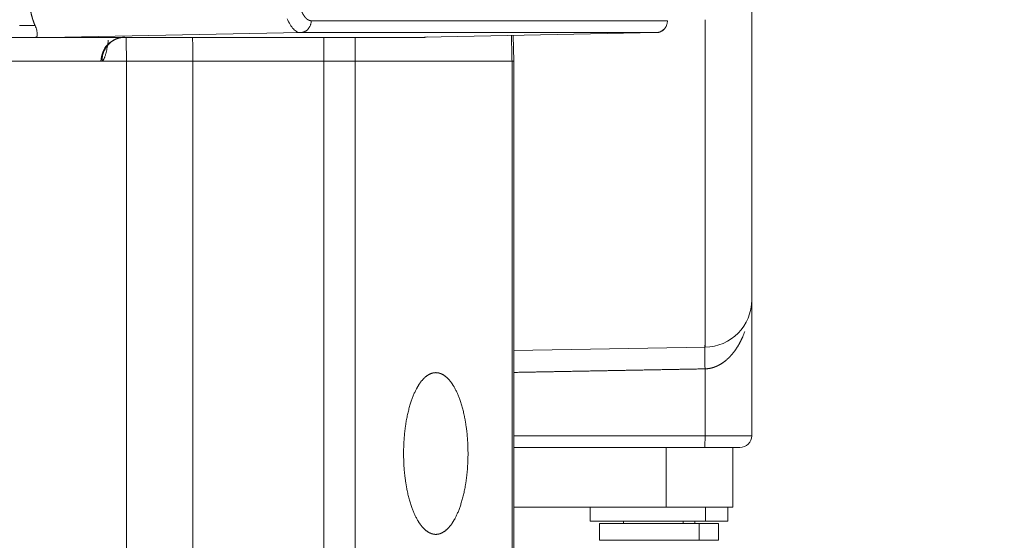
# Model space of a CAD drawing. Header units: millimetres. Extents: x 5437 to 18441, y -4466 to 3128.
# Tile 377 of 497: x 13810 to 13852, y -107 to -85. Entities that reach past the tile are written whole.
import ezdxf

# ---------------------------------------------------------------- set-up
doc = ezdxf.new("R2010")
doc.units = ezdxf.units.MM
doc.layers.add('1', color=7, linetype='Continuous', true_color=0xffffff)
doc.dimstyles.get("Standard").update_dxf_attribs({"dimtxt": 0.18, "dimasz": 0.18, "dimexe": 0.18, "dimexo": 0.0625, "dimgap": 0.09, "dimtad": 0, "dimtih": 1, "dimtoh": 1, "dimdec": 4, "dimzin": 0, "dimdsep": 46, "dimtxsty": 'Standard', "dimcen": 0.09, "dimadec": 0, "dimazin": 0, "dimtfac": 1, "dimtdec": 4, "dimtofl": 0, "dimtmove": 0, "dimatfit": 3, "dimfxl": 1, "dimtolj": 1, "dimtzin": 0, "dimarcsym": 0})

# ---------------------------------------------------------------- blocks, each defined once
blk = doc.blocks.new('*D3')
at = {"color": 0, "lineweight": -2, "transparency": 16777216}
for p, q in [((13674.147, 1169.564), (14135.36, 1169.564)), ((13833.147, -580.436), (14135.36, -580.436))]:
    blk.add_line(p, q, dxfattribs=at)
at = {"color": 0, "lineweight": 0, "transparency": 16777216}
for p, q in [((14135.18, 1089.564), (14135.18, 421.321)), ((14135.18, -500.436), (14135.18, 167.808))]:
    blk.add_line(p, q, dxfattribs=at)
at = {"color": 0, "lineweight": 20, "transparency": 16777216}
for points in [[(14121.847, 1089.564), (14148.514, 1089.564), (14135.18, 1169.564)], [(14121.847, -500.436), (14148.514, -500.436), (14135.18, -580.436)]]:
    blk.add_solid(points, dxfattribs=at)
at = {"layer": 'Defpoints', "color": 0, "lineweight": 20, "transparency": 16777216}
for p in [(13674.085, 1169.564), (13833.085, -580.436), (14135.18, -580.436)]:
    blk.add_point(p, dxfattribs=at)
at = {"color": 0, "lineweight": 20, "transparency": 16777216, "insert": (14135.18, 294.564), "char_height": 80, "attachment_point": 5, "rotation": 270}
blk.add_mtext('\\A1;1750', dxfattribs=at)
blk = doc.blocks.new('*D4')
at = {"color": 0, "lineweight": -2, "transparency": 16777216}
for p, q in [((13346.81, 234.502), (13346.81, -825.635)), ((13857.587, -64.498), (13857.587, -825.635))]:
    blk.add_line(p, q, dxfattribs=at)
at = {"color": 0, "lineweight": 0, "transparency": 16777216}
for p, q in [((13426.81, -825.455), (13508.775, -825.455)), ((13777.587, -825.455), (13695.622, -825.455))]:
    blk.add_line(p, q, dxfattribs=at)
at = {"color": 0, "lineweight": 20, "transparency": 16777216}
for points in [[(13426.81, -812.121), (13426.81, -838.788), (13346.81, -825.455)], [(13777.587, -812.121), (13777.587, -838.788), (13857.587, -825.455)]]:
    blk.add_solid(points, dxfattribs=at)
at = {"layer": 'Defpoints', "color": 0, "lineweight": 20, "transparency": 16777216}
for p in [(13346.81, 234.564), (13857.587, -64.436), (13346.81, -825.455)]:
    blk.add_point(p, dxfattribs=at)
at = {"color": 0, "lineweight": 20, "transparency": 16777216, "insert": (13602.199, -825.455), "char_height": 80, "attachment_point": 5}
blk.add_mtext('\\A1;515', dxfattribs=at)

msp = doc.modelspace()

# ---------------------------------------------------------------- linework, layer by layer
at = {"layer": '1', "color": 0, "lineweight": 20}
for p, q in [((13841.08476, -83.35434), (13841.08476, -96.47027)), ((13822.55917, -84.73485), (13837.5384, -84.73485)), ((13839.11967, -98.46996), (13839.11967, -84.69866)), ((13810.29153, -84.93566), (13810.94556, -84.93566)), ((13822.10856, -85.23478), (13811.4766, -85.43559)), ((13837.08779, -85.23478), (13822.10856, -85.23478)), ((13826.61584, -85.43559), (13837.08779, -85.23478)), ((13810.94645, -85.43566), (13809.83293, -85.43566)), ((13811.4686, -85.43566), (13811.4766, -85.43559)), ((13826.60783, -85.43566), (13811.4686, -85.43566)), ((13811.4766, -85.43559), (13826.61584, -85.43559)), ((13823.096, -86.43566), (13823.08695, -85.4356)), ((13824.40243, -85.43559), (13824.41148, -86.43566)), ((13826.60582, -85.43566), (13826.60783, -85.43566)), ((13827.3343, -85.43566), (13826.62241, -85.43566)), ((13831.07678, -86.43566), (13831.0522, -85.35044)), ((13796.41414, -86.43566), (13813.71776, -86.43566)), ((13813.71776, -86.43566), (13813.76938, -86.43566)), ((13813.76938, -86.43566), (13814.79102, -86.43566)), ((13814.79102, -169.43566), (13814.79102, -86.43566)), ((13817.58692, -86.43566), (13817.58713, -169.43566)), ((13823.096, -86.43566), (13817.58692, -86.43566)), ((13823.09593, -169.43566), (13823.096, -86.43566)), ((13824.41154, -86.43566), (13824.41154, -169.43566)), ((13831.0856, -86.43566), (13831.00281, -86.43566)), ((13831.0856, -169.43566), (13831.0856, -86.43566)), ((13841.08476, -96.47034), (13841.08476, -102.18566)), ((13831.08543, -98.6102), (13839.11967, -98.46996)), ((13839.11967, -102.18566), (13839.11967, -99.37522)), ((13831.08553, -102.18566), (13839.11967, -102.18566)), ((13839.11967, -102.18566), (13841.08476, -102.18566)), ((13839.11094, -102.68566), (13831.08533, -102.68566)), ((13837.48476, -105.18566), (13837.48476, -102.68566)), ((13840.58476, -102.68566), (13839.11094, -102.68566)), ((13840.28476, -102.68566), (13840.28476, -105.18566)), ((13831.08538, -105.18566), (13837.48476, -105.18566)), ((13834.28476, -105.18566), (13834.28476, -105.78566)), ((13837.70407, -105.18566), (13837.48476, -105.18566)), ((13840.28476, -105.18566), (13837.70407, -105.18566)), ((13839.14019, -105.78566), (13839.14019, -105.18566)), ((13840.08476, -105.78566), (13840.08476, -105.18566)), ((13834.28476, -105.78566), (13839.14019, -105.78566)), ((13834.68476, -105.88566), (13838.87047, -105.88566)), ((13834.68476, -105.88566), (13834.68476, -106.58566)), ((13835.68476, -105.78566), (13835.68476, -105.88566)), ((13838.19619, -105.88566), (13838.19619, -105.78566)), ((13838.68476, -105.88566), (13838.68476, -105.78566)), ((13839.68476, -105.88566), (13838.87047, -105.88566)), ((13838.87047, -106.58566), (13838.87047, -105.88566)), ((13840.08476, -105.78566), (13839.14019, -105.78566)), ((13839.68476, -106.58566), (13839.68476, -105.88566)), ((13834.68476, -106.58566), (13838.87047, -106.58566)), ((13839.68476, -106.58566), (13838.87047, -106.58566))]:
    msp.add_line(p, q, dxfattribs=at)
for centre, radius, start in [((13839.08476, -96.47027), 2, 271), ((13840.58476, -102.18566), 0.5, 270)]:
    msp.add_arc(centre, radius, start, 0, dxfattribs=at)
for centre, major_axis, ratio, start_param, end_param in [((13814.70515, -86.43566), (0, -1), 0.98739299, 3.14159265, 4.71238898), ((13827.3343, -84.93566), (0, 0.5), 0.91721347, 3.14159265, 3.39579214), ((13823.49433, -86.44439), (1, 0.00453), 0.01148004, 0.40971555, 1.98043576), ((13839.11094, -102.18566), (0, 0.5), 0.01745241, 3.14159265, 4.71238898)]:
    msp.add_ellipse(centre, major_axis=major_axis, ratio=ratio, start_param=start_param, end_param=end_param, dxfattribs=at)
for points, degree, knots in [([(13810.94556, -84.93566), (13810.88564, -84.803), (13810.83149, -84.64958), (13810.78511, -84.47791), (13810.72342, -84.16935), (13810.68934, -83.83813), (13810.68033, -83.70387), (13810.6759, -83.56928), (13810.6759, -83.43597)], 5, [0, 0, 0, 0, 0, 0, 0.60071343, 0.60071343, 0.60071343, 1, 1, 1, 1, 1, 1]), ([(13822.13666, -84.29561), (13822.17599, -84.39433), (13822.22037, -84.48276), (13822.26912, -84.55805), (13822.35564, -84.65789), (13822.44753, -84.71298), (13822.48504, -84.7277), (13822.52225, -84.73485), (13822.55917, -84.73485)], 5, [0, 0, 0, 0, 0, 0, 0.60109164, 0.60109164, 0.60109164, 1, 1, 1, 1, 1, 1]), ([(13822.10856, -85.23478), (13822.05769, -85.23475), (13822.00661, -85.22184), (13821.90597, -85.17075), (13821.85641, -85.13257), (13821.76068, -85.03239), (13821.71451, -84.9704), (13821.6273, -84.82499), (13821.58626, -84.74158), (13821.54856, -84.64905)], 3, [0, 0, 0, 0, 0.25, 0.25, 0.5, 0.5, 0.75, 0.75, 1, 1, 1, 1]), ([(13810.94556, -84.93566), (13810.96234, -84.97281), (13810.97573, -85.00775), (13810.99779, -85.07358), (13811.00644, -85.10448), (13811.01669, -85.14794), (13811.01966, -85.16198), (13811.02475, -85.18889), (13811.02687, -85.20176), (13811.03214, -85.23871), (13811.03421, -85.26114), (13811.03607, -85.30197), (13811.03587, -85.32036), (13811.03405, -85.34508), (13811.03319, -85.35283), (13811.03095, -85.3674), (13811.02957, -85.37422), (13811.02623, -85.38687), (13811.02427, -85.3927), (13811.01961, -85.40339), (13811.01691, -85.40824), (13811.01028, -85.417), (13811.00641, -85.4209), (13810.99836, -85.42603), (13810.99531, -85.42761), (13810.98963, -85.42977), (13810.98755, -85.43046), (13810.98281, -85.43176), (13810.98014, -85.43237), (13810.97697, -85.43294)], 3, [0, 0, 0, 0, 0.125, 0.125, 0.25, 0.25, 0.3125, 0.3125, 0.375, 0.375, 0.5, 0.5, 0.625, 0.625, 0.6875, 0.6875, 0.75, 0.75, 0.8125, 0.8125, 0.875, 0.875, 0.9375, 0.9375, 0.96875, 0.96875, 0.984375, 0.984375, 1, 1, 1, 1]), ([(13837.38823, -85.08979), (13837.38661, -85.09141), (13837.38231, -85.09569), (13837.37532, -85.10247), (13837.36724, -85.11006), (13837.35913, -85.11743), (13837.35098, -85.12458), (13837.3428, -85.13152), (13837.3346, -85.13823), (13837.32636, -85.14473), (13837.31809, -85.151), (13837.3098, -85.15705), (13837.30148, -85.16288), (13837.29313, -85.16849), (13837.28476, -85.17387), (13837.27637, -85.17903), (13837.26795, -85.18396), (13837.25952, -85.18867), (13837.25106, -85.19315), (13837.24258, -85.19741), (13837.23408, -85.20144), (13837.22557, -85.20524), (13837.21704, -85.20881), (13837.20849, -85.21215), (13837.19993, -85.21527), (13837.19136, -85.21816), (13837.18277, -85.22081), (13837.17418, -85.22324), (13837.16557, -85.22544), (13837.15695, -85.2274), (13837.14832, -85.22914), (13837.13969, -85.23064), (13837.13105, -85.23192), (13837.12241, -85.23296), (13837.11376, -85.23377), (13837.1051, -85.23435), (13837.09645, -85.23471), (13837.09068, -85.23475), (13837.08779, -85.23478)], 3, [0, 0, 0, 0, 0.01705319, 0.0451366, 0.07322006, 0.10130355, 0.12938708, 0.15747064, 0.18555425, 0.2136379, 0.24172158, 0.26980531, 0.29788908, 0.3259729, 0.35405676, 0.38214067, 0.41022462, 0.43830862, 0.46639267, 0.49447677, 0.52256091, 0.55064511, 0.57872936, 0.60681367, 0.63489803, 0.66298244, 0.69106691, 0.71915143, 0.74723602, 0.77532066, 0.80340536, 0.83149012, 0.85957494, 0.88765982, 0.91574477, 0.94382978, 0.97191486, 1, 1, 1, 1]), ([(13811.4686, -85.43566), (13811.46515, -85.43566), (13811.45841, -85.43566), (13811.44802, -85.43566), (13811.41116, -85.43566), (13811.35607, -85.43566), (13811.31409, -85.43566), (13811.22098, -85.43566), (13811.11857, -85.43566), (13811.06194, -85.43566), (13811.00462, -85.43566), (13810.94645, -85.43566)], 5, [0, 0, 0, 0, 0, 0, 0.19718908, 0.19718908, 0.19718908, 0.57089928, 0.57089928, 0.57089928, 1, 1, 1, 1, 1, 1]), ([(13814.02308, -85.55386), (13814.02271, -85.55695), (13814.01932, -85.58561), (13814.0127, -85.63873), (13814.00284, -85.71093), (13813.9925, -85.78017), (13813.98165, -85.84642), (13813.9703, -85.90969), (13813.95843, -85.96998), (13813.94603, -86.0273), (13813.93311, -86.08163), (13813.91871, -86.13655), (13813.90279, -86.19086), (13813.88526, -86.24312), (13813.86716, -86.28984), (13813.85223, -86.32275), (13813.8408, -86.34506), (13813.8331, -86.35901), (13813.82535, -86.37198), (13813.81754, -86.384), (13813.80966, -86.39505), (13813.80173, -86.40513), (13813.79374, -86.41425), (13813.78568, -86.42239), (13813.77757, -86.42964), (13813.77211, -86.43366), (13813.76938, -86.43566)], 3, [0, 0, 0, 0, 0.00626967, 0.05830316, 0.1103207, 0.16239151, 0.21458461, 0.26696852, 0.31961104, 0.37257894, 0.42593781, 0.47975176, 0.5452552, 0.61057511, 0.67583116, 0.74114336, 0.76731984, 0.7934105, 0.81942317, 0.84536576, 0.87124625, 0.89707268, 0.92285312, 0.94859571, 0.97430861, 1, 1, 1, 1]), ([(13815.71536, -86.43568), (13815.57805, -86.43568), (13815.45149, -86.43567), (13815.22734, -86.43567), (13815.12977, -86.43567), (13814.96942, -86.43567), (13814.90664, -86.43567), (13814.81958, -86.43567), (13814.79532, -86.43566), (13814.79103, -86.43566)], 3, [0, 0, 0, 0, 0.25, 0.25, 0.5, 0.5, 0.75, 0.75, 1, 1, 1, 1]), ([(13817.58671, -86.43566), (13817.43735, -86.43566), (13817.28003, -86.43567), (13816.9588, -86.43567), (13816.79491, -86.43567), (13816.47026, -86.43567), (13816.30952, -86.43567), (13816.00072, -86.43567), (13815.85268, -86.43568), (13815.71536, -86.43568)], 3, [0, 0, 0, 0, 0.25, 0.25, 0.5, 0.5, 0.75, 0.75, 1, 1, 1, 1]), ([(13840.704, -98.02335), (13840.6998, -98.03294), (13840.69141, -98.05203), (13840.67857, -98.08043), (13840.66561, -98.10852), (13840.65249, -98.13627), (13840.63925, -98.16369), (13840.62586, -98.19079), (13840.61235, -98.21756), (13840.59871, -98.24399), (13840.58494, -98.2701), (13840.57105, -98.29588), (13840.55705, -98.32134), (13840.54292, -98.34646), (13840.52869, -98.37125), (13840.51434, -98.39572), (13840.49988, -98.41986), (13840.48533, -98.44367), (13840.47067, -98.46715), (13840.45591, -98.4903), (13840.44105, -98.51312), (13840.4261, -98.53561), (13840.41107, -98.55778), (13840.39594, -98.57961), (13840.38073, -98.60112), (13840.36544, -98.6223), (13840.35007, -98.64315), (13840.33463, -98.66367), (13840.3191, -98.68386), (13840.30353, -98.70373), (13840.293, -98.7168), (13840.28777, -98.7233)], 3, [0, 0, 0, 0, 0.03896148, 0.07759591, 0.11590396, 0.15388629, 0.19154361, 0.22887663, 0.26588609, 0.30257273, 0.33893733, 0.37498068, 0.4107036, 0.44610693, 0.48119151, 0.51595824, 0.55040803, 0.5845418, 0.61836052, 0.65186517, 0.68505677, 0.71793636, 0.75050501, 0.78276382, 0.81471394, 0.84635654, 0.87769281, 0.90872399, 0.93945137, 0.96987625, 1, 1, 1, 1]), ([(13840.13101, -98.89779), (13840.12562, -98.90314), (13840.11488, -98.91381), (13840.09858, -98.92956), (13840.08222, -98.94504), (13840.06578, -98.96025), (13840.04928, -98.97519), (13840.03271, -98.98985), (13840.01607, -99.00424), (13839.99937, -99.01835), (13839.9826, -99.0322), (13839.96578, -99.04576), (13839.94889, -99.05906), (13839.93195, -99.07208), (13839.91495, -99.08483), (13839.8979, -99.0973), (13839.8808, -99.1095), (13839.86364, -99.12143), (13839.84644, -99.13308), (13839.82919, -99.14446), (13839.81189, -99.15556), (13839.79455, -99.1664), (13839.77717, -99.17696), (13839.75975, -99.18724), (13839.74229, -99.19725), (13839.7248, -99.20699), (13839.70727, -99.21645), (13839.6897, -99.22564), (13839.67211, -99.23456), (13839.65448, -99.2432), (13839.63683, -99.25157), (13839.61914, -99.25967), (13839.60144, -99.26749), (13839.58371, -99.27504), (13839.56595, -99.28232), (13839.54818, -99.28932), (13839.53039, -99.29605), (13839.51258, -99.3025), (13839.49476, -99.30868), (13839.47692, -99.31459), (13839.45907, -99.32022), (13839.44121, -99.32558), (13839.42334, -99.33067), (13839.40547, -99.33548), (13839.38759, -99.34002), (13839.3697, -99.34428), (13839.35181, -99.34828), (13839.33392, -99.35199), (13839.31603, -99.35544), (13839.29814, -99.35861), (13839.28025, -99.36151), (13839.26237, -99.36413), (13839.2445, -99.36648), (13839.22663, -99.36855), (13839.20877, -99.37036), (13839.19093, -99.37188), (13839.17309, -99.37314), (13839.15527, -99.37412), (13839.13747, -99.37484), (13839.1256, -99.37509), (13839.11967, -99.37522)], 3, [0, 0, 0, 0, 0.0208418, 0.0415228, 0.06204433, 0.08240773, 0.10261439, 0.12266574, 0.14256322, 0.16230832, 0.18190256, 0.2013475, 0.22064474, 0.23979589, 0.25880263, 0.27766666, 0.29638973, 0.31497362, 0.33342015, 0.35173119, 0.36990864, 0.38795446, 0.40587064, 0.42365921, 0.44132226, 0.4588619, 0.47628031, 0.4935797, 0.51076234, 0.52783053, 0.54478662, 0.56163302, 0.57837218, 0.59500659, 0.6115388, 0.6279714, 0.64430702, 0.66054835, 0.67669813, 0.69275912, 0.70873417, 0.72462614, 0.74043795, 0.75617255, 0.77183296, 0.78742222, 0.80294343, 0.8183997, 0.83379423, 0.8491302, 0.86441087, 0.87963952, 0.89481947, 0.90995405, 0.92504666, 0.94010068, 0.95511957, 0.97010676, 0.98506574, 1, 1, 1, 1]), ([(13840.28776, -98.72332), (13840.28265, -98.72958), (13840.27249, -98.74205), (13840.25705, -98.76051), (13840.24154, -98.77869), (13840.22597, -98.79657), (13840.21032, -98.81417), (13840.19461, -98.83147), (13840.17883, -98.84847), (13840.16298, -98.86519), (13840.14709, -98.88162), (13840.13637, -98.8924), (13840.13103, -98.89776)], 3, [0, 0, 0, 0, 0.10400565, 0.20710764, 0.30931081, 0.41062013, 0.51104068, 0.61057769, 0.70923654, 0.80702274, 0.90394195, 1, 1, 1, 1]), ([(13827.79791, -99.53566), (13827.65396, -99.53566), (13827.51001, -99.58366), (13827.36944, -99.67968), (13827.10185, -99.96309), (13826.87303, -100.41203), (13826.77122, -100.6736), (13826.59775, -101.25827), (13826.4911, -101.93635), (13826.45614, -102.29134), (13826.42461, -103.01603), (13826.46956, -103.73625), (13826.51108, -104.08676), (13826.6302, -104.75162), (13826.81434, -105.31537), (13826.92089, -105.56474), (13827.14741, -105.96793), (13827.40651, -106.21581), (13827.53527, -106.29572), (13827.66659, -106.33566), (13827.79791, -106.33566)], 5, [0, 0, 0, 0, 0, 0, 0.16913987, 0.16913987, 0.16913987, 0.33827975, 0.33827975, 0.33827975, 0.50741962, 0.50741962, 0.50741962, 0.67655949, 0.67655949, 0.67655949, 0.84569937, 0.84569937, 0.84569937, 1, 1, 1, 1, 1, 1]), ([(13827.79791, -106.33566), (13827.94186, -106.33566), (13828.08581, -106.28766), (13828.22638, -106.19165), (13828.49397, -105.90823), (13828.72279, -105.45929), (13828.8246, -105.19773), (13828.99807, -104.61305), (13829.10472, -103.93498), (13829.13968, -103.57999), (13829.17121, -102.8553), (13829.12626, -102.13508), (13829.08474, -101.78457), (13828.96562, -101.1197), (13828.78148, -100.55596), (13828.67493, -100.30658), (13828.44841, -99.9034), (13828.18931, -99.65551), (13828.06055, -99.57561), (13827.92923, -99.53566), (13827.79791, -99.53566)], 5, [0, 0, 0, 0, 0, 0, 0.16913987, 0.16913987, 0.16913987, 0.33827975, 0.33827975, 0.33827975, 0.50741962, 0.50741962, 0.50741962, 0.67655949, 0.67655949, 0.67655949, 0.84569937, 0.84569937, 0.84569937, 1, 1, 1, 1, 1, 1])]:
    msp.add_open_spline(points, degree=degree, knots=knots, dxfattribs=at)
for points, weights in [([(13822.55917, -84.73485), (13822.55917, -85.2262), (13822.10856, -85.23478)], [1, 0.713250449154, 1]), ([(13837.5384, -84.73485), (13837.5384, -85.2262), (13837.08779, -85.23478)], [1, 0.713250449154, 1]), ([(13814.7143, -85.42403), (13813.73644, -85.45093), (13813.76938, -86.43566)], [1, 0.710552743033, 1]), ([(13839.11967, -99.37522), (13839.09962, -98.30358), (13839.11967, -98.37779)], [1, 0.682183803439, 1])]:
    msp.add_rational_spline(points, weights, degree=2, dxfattribs=at)
for points, degree in [([(13810.94645, -85.43566), (13810.9566, -85.43566), (13810.96678, -85.43476), (13810.97697, -85.43294)], 3), ([(13810.97697, -85.43294), (13811.28302, -85.4347), (13811.44962, -85.43558), (13811.4766, -85.43559)], 3), ([(13814.19796, -85.58922), (13814.42932, -85.43634), (13814.70638, -85.43548)], 2), ([(13814.79103, -86.43566), (13814.78543, -86.10231), (13814.77983, -85.76895), (13814.77423, -85.43559)], 3), ([(13817.56993, -85.43559), (13817.57553, -85.76895), (13817.58112, -86.10231), (13817.58671, -86.43566)], 3), ([(13826.61584, -85.43559), (13826.61317, -85.43564), (13826.6105, -85.43566), (13826.60783, -85.43566)], 3), ([(13831.00282, -86.43566), (13830.97756, -85.3518)], 1), ([(13831.00281, -86.43566), (13829.68456, -86.43566), (13828.36631, -86.43566), (13827.04805, -86.43566), (13825.7298, -86.43566), (13824.41154, -86.43566)], 5), ([(13831.00282, -169.43566), (13831.00282, -152.83566), (13831.00282, -136.23566), (13831.00282, -119.63566), (13831.00282, -103.03566), (13831.00282, -86.43566)], 5), ([(13840.78969, -97.80945), (13840.76279, -97.88075), (13840.7342, -97.95205), (13840.70401, -98.02335)], 3), ([(13839.11967, -99.37522), (13837.51282, -99.40529), (13835.90598, -99.43533), (13834.29913, -99.46535), (13832.69228, -99.49533), (13831.08544, -99.52529)], 5)]:
    msp.add_open_spline(points, degree=degree, dxfattribs=at)

# ---------------------------------------------------------------- dimensions: what is measured, and where the dimension line sits
at = {"color": 0, "lineweight": 20}
dim = msp.add_linear_dim(base=(14135.18029, -580.43566), p1=(13674.08476, 1169.56434), p2=(13833.08476, -580.43566), angle=90, dimstyle='Standard', override={"dimtxt": 80, "dimasz": 80, "dimdec": 0, "dimlwd": 0}, dxfattribs=at)
dim.commit()
dim.dimension.update_dxf_attribs({"geometry": '*D3', "text_midpoint": (14135.18029, 294.56434), "text_rotation": 270})
dim = msp.add_linear_dim(base=(13346.81039, -825.45454), p1=(13857.58667, -64.43566), p2=(13346.81039, 234.56434), text='515', dimstyle='Standard', override={"dimtxt": 80, "dimasz": 80, "dimdec": 0, "dimlwd": 0}, dxfattribs=at)
dim.commit()
dim.dimension.update_dxf_attribs({"geometry": '*D4', "text_midpoint": (13602.19853, -825.45454)})

doc.saveas('drawing.dxf')
